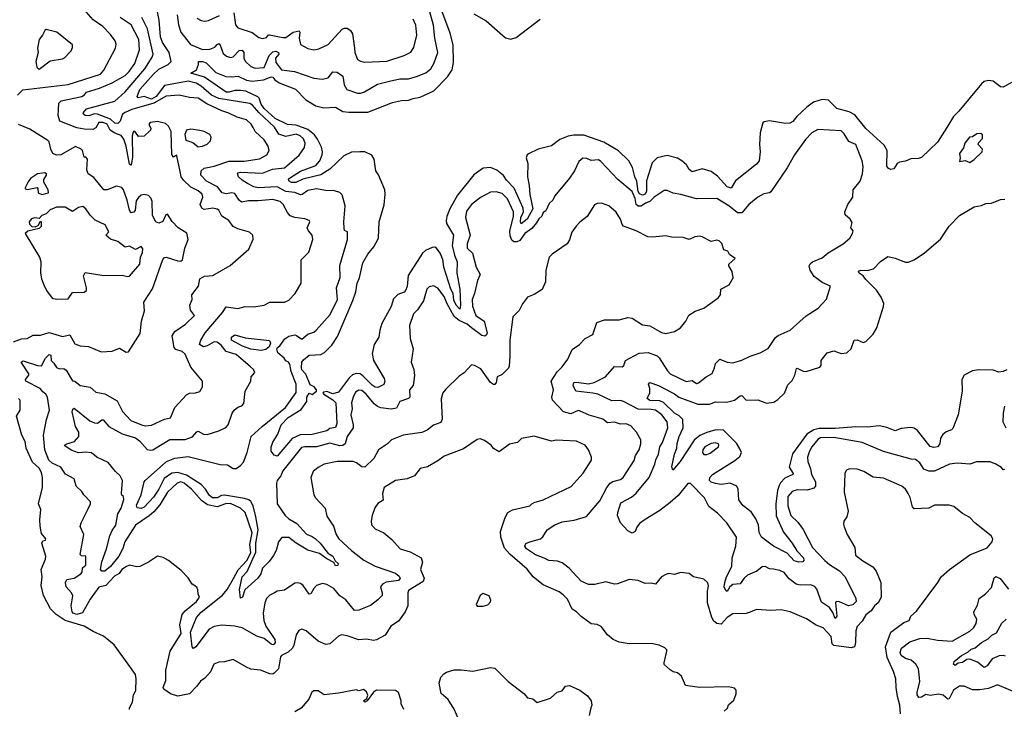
# Model space of a CAD drawing. Extents: x 1245432 to 1420865, y 606325 to 671314.
# Tile 365 of 382: x 1406303 to 1413042, y 636187 to 640911. Entities that reach past the tile are written whole.
import ezdxf

# ---------------------------------------------------------------- set-up
doc = ezdxf.new("R2010")
doc.units = 0

msp = doc.modelspace()

# ---------------------------------------------------------------- linework, layer by layer
at = {"layer": '0CON20XD'}
for points in [[(1406287.1, 640392.9), (1406325, 640429.4), (1406635, 640465.8), (1406855, 640538.5), (1406879.3, 640565), (1406958.7, 640715), (1406962.6, 640742.6), (1406956.5, 640765), (1406925, 640810), (1406872.9, 640865), (1406805, 640908.8), (1406756.9, 640965)], [(1411123.8, 636175), (1411146.7, 636195), (1411155, 636217.5), (1411190.7, 636249.3), (1411206.4, 636293.6), (1411207, 636317), (1411195, 636332.5), (1411155, 636340), (1410955.7, 636335.7), (1410859.3, 636349.3), (1410833, 636413), (1410806.1, 636436.1), (1410775, 636443.3), (1410755, 636456.7), (1410715, 636492.5), (1410713.3, 636505), (1410733.3, 636585), (1410732.5, 636595), (1410718.3, 636608.3), (1410680, 636625), (1410625, 636637.5), (1410475, 636634.2), (1410405, 636646), (1410365.6, 636665.6), (1410325, 636696.2), (1410283.8, 636755), (1410255, 636766.9), (1410215, 636771.2), (1410145, 636822.5), (1410114.3, 636855), (1410083.2, 636873.2), (1410051.9, 636941.9), (1410021.7, 636971.7), (1409995, 636991.2), (1409885, 637038.9), (1409853.5, 637063.5), (1409818.1, 637095), (1409777.3, 637147.3), (1409658.4, 637248.4), (1409620.5, 637290.5), (1409596.2, 637365), (1409593.6, 637403.6), (1409625, 637500), (1409645, 637533.8), (1409675, 637552.9), (1409795, 637580), (1409807.5, 637595), (1409825, 637603.8), (1409885, 637620.8), (1410076.5, 637713.5), (1410159.2, 637805), (1410216.3, 637893.7), (1410217.5, 637915), (1410195.6, 637965), (1410172.5, 637995), (1410115, 638023.5), (1409975, 638031.4), (1409943.3, 638023.3), (1409825, 638058.8), (1409738.3, 638041.7), (1409710, 638015), (1409655, 638003.3), (1409585, 637950), (1409545, 637973.3), (1409528.8, 637995), (1409485, 638028), (1409455, 638038.8), (1409435, 638033.8), (1409339.5, 637970.5), (1409208.6, 637921.4), (1409165, 637888), (1409095, 637846.9), (1409045, 637835.8), (1409005, 637785.7), (1408954.2, 637765.8), (1408875, 637754.3), (1408796.9, 637705), (1408785.4, 637664.5), (1408789.8, 637620.2), (1408753.8, 637596.2), (1408733.7, 637566.3), (1408714.3, 637515), (1408707.5, 637475), (1408710.8, 637450.8), (1408735, 637423.1), (1408795.4, 637395.4), (1408848.9, 637348.9), (1408908, 637285), (1408975.3, 637265.3), (1409050, 637225), (1409060, 637195), (1409046.7, 637145), (1409071.8, 637085), (1409065, 637061.1), (1408965, 637001.4), (1408959.1, 636985), (1408959.3, 636895), (1408940.8, 636855), (1408895, 636791.1), (1408844.1, 636755.9), (1408805.4, 636694.6), (1408745, 636662.9), (1408725, 636656.9), (1408676.3, 636666.3), (1408625, 636663.1), (1408545, 636690.4), (1408505, 636696.9), (1408485, 636686.9), (1408425, 636635.8), (1408399.2, 636630.8), (1408345, 636654.2), (1408263.8, 636725), (1408234.1, 636735.9), (1408214.3, 636725.7), (1408195, 636697.5), (1408180.3, 636625), (1408170.4, 636605), (1408141.5, 636578.5), (1408095, 636555.6), (1408087.5, 636545), (1408075.3, 636465), (1408045, 636434.2), (1408035, 636428), (1408015, 636429.2), (1407950, 636455), (1407885, 636461.2), (1407854.2, 636474.2), (1407765, 636528.8), (1407705, 636510.8), (1407665, 636508.6), (1407630.8, 636495), (1407607.8, 636442.2), (1407569.4, 636400.6), (1407540.2, 636379.8), (1407515.8, 636344.2), (1407465, 636292.5), (1407385, 636276.2), (1407335, 636292.9), (1407290, 636325), (1407283.8, 636335), (1407302.9, 636385), (1407302.1, 636455), (1407331.9, 636585), (1407407, 636705), (1407397.8, 636765), (1407415.3, 636835), (1407435, 636861.5), (1407512.7, 636925), (1407534, 636955), (1407524, 636975), (1407522.9, 637005), (1407515, 637022.5), (1407484, 637044), (1407455, 637086.8), (1407407.3, 637137.3), (1407322.1, 637205), (1407285, 637226.3), (1407245, 637236.2), (1407185, 637195.7), (1407124.7, 637165.3), (1407105, 637162.7), (1407055, 637174.7), (1407033.1, 637165), (1407002.9, 637145), (1406984.1, 637115.9), (1406951.3, 637098.7), (1406892.5, 637035), (1406845, 637022.5), (1406785, 636941.8), (1406733.5, 636846.5), (1406695, 636835.4), (1406669.2, 636845), (1406661.4, 636855), (1406654.7, 636895), (1406667.3, 636965), (1406657.1, 636985), (1406620.6, 637025), (1406616.9, 637055), (1406625, 637075.7), (1406675, 637084), (1406721.8, 637115), (1406730.6, 637125), (1406733.8, 637155), (1406755.7, 637174.3), (1406755.5, 637235.5), (1406725, 637238.8), (1406716.1, 637246.1), (1406740.8, 637385), (1406717.8, 637437.8), (1406722.5, 637465), (1406768.5, 637555), (1406787.3, 637595), (1406787.4, 637607.4), (1406742.7, 637655), (1406728.9, 637678.9), (1406690, 637715), (1406676.7, 637765), (1406616.6, 637796.6), (1406584.2, 637845), (1406525, 637872.4), (1406503, 637893), (1406475.6, 637965), (1406466.5, 638065), (1406487.2, 638172.8), (1406507.5, 638235), (1406492.1, 638325), (1406481.5, 638345), (1406460.4, 638360.4), (1406442.5, 638385), (1406345.9, 638435), (1406341.6, 638445), (1406365.8, 638475), (1406365.9, 638485), (1406312.7, 638565), (1406326.4, 638573.6), (1406425, 638541.3), (1406451.3, 638538.7), (1406478.7, 638591.3), (1406505, 638616.6), (1406515, 638612), (1406517.3, 638575), (1406537.1, 638557.1), (1406555, 638527.9), (1406575, 638518.5), (1406605, 638522.1), (1406620.8, 638510.9), (1406665, 638436.7), (1406680, 638435), (1406717.5, 638405), (1406785, 638393.8), (1406825, 638358.8), (1406885, 638348.2), (1406970.7, 638300.7), (1407006.2, 638226.2), (1407064, 638164), (1407135.4, 638134.6), (1407165, 638129.2), (1407205, 638132.9), (1407295, 638174.2), (1407335, 638182.9), (1407365.7, 638254.3), (1407445, 638340), (1407465, 638352.9), (1407505.8, 638354.2), (1407535, 638363.8), (1407554.1, 638395.9), (1407554, 638434), (1407475, 638530), (1407435, 638620), (1407415, 638638), (1407371.9, 638651.9), (1407359.2, 638665), (1407346.5, 638745), (1407365.5, 638775), (1407436.7, 638825), (1407498.8, 638885), (1407471.2, 638921.2), (1407467.1, 638955), (1407483.8, 638995), (1407481.2, 639025), (1407525.6, 639085), (1407536.2, 639135), (1407566.7, 639153.3), (1407625, 639158.6), (1407743.5, 639226.5), (1407871.7, 639338.3), (1407901.7, 639408.3), (1407897.5, 639435), (1407876.2, 639455), (1407795, 639478.5), (1407764.2, 639495), (1407734, 639535), (1407685.7, 639565), (1407666.2, 639605), (1407655, 639613.5), (1407625, 639620.7), (1407565, 639611.4), (1407549, 639619), (1407537.3, 639645), (1407555.3, 639695), (1407552.7, 639715), (1407525, 639737.5), (1407475, 639763.8), (1407425, 639810.4), (1407408, 639835), (1407400.2, 639870.2), (1407378.6, 639978.6), (1407375, 639983.3), (1407355, 639970), (1407345, 639987.5), (1407338.5, 640145), (1407321.7, 640181.7), (1407299.9, 640199.9), (1407245, 640214), (1407195, 640206.8), (1407187.2, 640195), (1407200.5, 640165), (1407197.8, 640155), (1407155, 640113.8), (1407115, 640110), (1407095, 640140), (1407085, 640146.7), (1407078.7, 640141.3), (1407073.7, 640116.3), (1407075, 639970), (1407065, 639913.3), (1407055, 639920), (1407032.4, 640045), (1407015, 640091.9), (1406996.5, 640116.5), (1406955, 640132.5), (1406922.7, 640155), (1406902.2, 640195), (1406875, 640206.6), (1406844.2, 640205.8), (1406825, 640170.4), (1406802.3, 640157.7), (1406745, 640159.8), (1406695, 640170.5), (1406577.5, 640215), (1406565.3, 640255), (1406567.6, 640295), (1406571.4, 640338.6), (1406585.8, 640355), (1406727.5, 640385), (1406745.8, 640395), (1406759.2, 640415), (1406849.3, 640440.7), (1406935, 640478.7), (1407025, 640528.6), (1407052.5, 640555), (1407090.4, 640609.6), (1407123.3, 640705), (1407118.1, 640775), (1407065.8, 640875), (1406989.5, 640925)], [(1407025, 640417.4), (1407159.6, 640575), (1407210.5, 640655), (1407216.4, 640675), (1407177.9, 640847.9), (1407139.4, 640925)], [(1408602, 638358.1), (1408584.3, 638325.7), (1408573.6, 638285), (1408579.4, 638245), (1408568.8, 638205), (1408585.4, 638135), (1408584.6, 638115), (1408543.5, 638055), (1408530, 638005), (1408515.3, 637994.7), (1408495, 637992), (1408425, 638010.7), (1408335, 637984.3), (1408254.3, 637985.7), (1408230.6, 637979.4), (1408105, 637821.4), (1408089.2, 637785), (1408064.8, 637755.2), (1408060.3, 637735), (1408066.2, 637595), (1408120.5, 637515), (1408145, 637491.5), (1408198.6, 637458.6), (1408265, 637385.4), (1408305, 637370.4), (1408325, 637356.2), (1408358.8, 637325), (1408413.3, 637255), (1408427.4, 637247.4), (1408446.1, 637235), (1408462.6, 637202.6), (1408481.5, 637185), (1408479.3, 637170.7), (1408465, 637170.5), (1408452.3, 637192.3), (1408405, 637217.2), (1408355, 637254.5), (1408275, 637276.5), (1408195, 637324.7), (1408145, 637364.2), (1408097.1, 637362.9), (1408074.5, 637335), (1408058.2, 637275), (1408040.4, 637239.6), (1408010.9, 637199.1), (1407965, 637152.5), (1407953.1, 637115), (1407931.9, 637085), (1407843.5, 637005), (1407826.9, 636955), (1407815, 636948.8), (1407808, 637008), (1407826.1, 637095), (1407860.1, 637129.9), (1407918, 637262), (1407919.9, 637325), (1407935.7, 637415), (1407918.6, 637505), (1407900.7, 637580.7), (1407885, 637609.1), (1407871, 637621), (1407841.7, 637631.7), (1407705, 637653.9), (1407685, 637650.9), (1407654.4, 637635), (1407623.3, 637635), (1407601, 637651), (1407575, 637695.8), (1407545, 637727.3), (1407445, 637790.1), (1407385, 637808.2), (1407345, 637804.3), (1407291.5, 637768.5), (1407255.5, 637695), (1407219.5, 637640.5), (1407155, 637571.5), (1407135, 637562.5), (1407106.6, 637566.6), (1407102.3, 637585), (1407135.2, 637654.8), (1407153.8, 637745), (1407161.7, 637755), (1407307.2, 637885), (1407365, 637907.3), (1407455, 637918.6), (1407675, 637864.1), (1407725, 637860.7), (1407765, 637835.4), (1407785, 637836.9), (1407815, 637856.2), (1407835, 637880.6), (1407860.8, 637945), (1407886.4, 638055), (1407961.9, 638125), (1408122.9, 638255), (1408195, 638357.5), (1408194.7, 638415), (1408161.2, 638501.2), (1408150.8, 638550.8), (1408143.8, 638563.8), (1408125, 638573.3), (1408112.7, 638592.7), (1408069.3, 638629.3), (1408062.5, 638655), (1408067.5, 638665), (1408083, 638677), (1408117.5, 638725), (1408145, 638742.5), (1408185, 638751.2), (1408198.3, 638748.3), (1408235, 638722), (1408274.6, 638755.4), (1408315, 638771.2), (1408331.2, 638785), (1408428.2, 638891.8), (1408477, 638993), (1408472.1, 639075), (1408495.5, 639145), (1408493.7, 639226.3), (1408545.6, 639405.6), (1408547.5, 639457.5), (1408527, 639467), (1408522.9, 639482.9), (1408520.5, 639525), (1408530.4, 639635), (1408510.7, 639710.7), (1408495, 639726), (1408457.9, 639737.9), (1408395, 639740.5), (1408335, 639751.1), (1408275, 639740), (1408236.8, 639713.2), (1408225, 639711.2), (1408185.9, 639725.9), (1408125, 639734.2), (1408065, 639766.9), (1407935, 639758), (1407905.2, 639765.2), (1407862.2, 639787.8), (1407825, 639811.1), (1407800.4, 639835), (1407792.7, 639855), (1407798.4, 639861.6), (1407815, 639866.5), (1407965, 639859.5), (1408033.4, 639886.6), (1408115, 639896.6), (1408215, 639983.5), (1408253.1, 640035), (1408257.1, 640065), (1408245.7, 640095), (1408222.5, 640115), (1408195, 640126.8), (1408125, 640111.4), (1408075.8, 640125.8), (1408047.2, 640175), (1407939, 640275), (1407896.7, 640325), (1407877.3, 640337.3), (1407665, 640371.1), (1407615, 640392.7), (1407545, 640455.6), (1407510.4, 640475), (1407455, 640490.7), (1407409, 640481), (1407295, 640459.3), (1407235.8, 640385), (1407205, 640366.6), (1407155, 640383.6), (1407114.4, 640374.4), (1407106.5, 640385), (1407125, 640431.6), (1407215.7, 640535), (1407255, 640571.7), (1407320, 640605), (1407339.1, 640625), (1407326.8, 640685), (1407281.2, 640755), (1407266, 640794), (1407258.3, 640908.3), (1407246.7, 640965)], [(1407380.9, 640945), (1407390.2, 640875), (1407404.8, 640824.8), (1407472, 640742), (1407555, 640707.5), (1407605, 640708.2), (1407638.1, 640721.9), (1407655, 640741.4), (1407665, 640747.1), (1407673.3, 640743.3), (1407695, 640680), (1407718, 640662), (1407745, 640652.7), (1407765, 640656.4), (1407805, 640699.6), (1407825, 640701.2), (1407836.2, 640686.2), (1407836.7, 640646.7), (1407845.7, 640625.7), (1407885, 640589.6), (1407915, 640578.5), (1407975.6, 640584.4), (1408009.3, 640665), (1408035, 640691), (1408056.7, 640695), (1408074.6, 640685), (1408076.6, 640675), (1408053.8, 640646.2), (1408055, 640618.5), (1408095, 640567.3), (1408184.8, 640554.8), (1408315, 640509.5), (1408375, 640503.3), (1408415, 640513.6), (1408445, 640553.7), (1408475, 640552.1), (1408514.8, 640525), (1408524.7, 640464.7), (1408542.7, 640432.7), (1408615, 640407.9), (1408635, 640407.9), (1408662.3, 640417.6), (1408751.7, 640468.3), (1408835, 640489.2), (1408905, 640505.3), (1408964.7, 640505.3), (1409019.2, 640520.8), (1409082.1, 640547.9), (1409116.7, 640573.3), (1409140.7, 640615), (1409163.8, 640685), (1409144.6, 640785.4), (1409136, 640874), (1409109.2, 640965)], [(1408385, 638360), (1408378.8, 638355), (1408384.2, 638345), (1408445, 638307.3), (1408467.7, 638285), (1408473.2, 638145), (1408465, 638118.2), (1408425, 638110), (1408404.3, 638095), (1408305, 638069.3), (1408222.7, 638067.3), (1408167.1, 638042.9), (1408065, 637921.5), (1408045, 637927.1), (1408024.4, 637955), (1408023.3, 637983.3), (1408035, 638016), (1408068.9, 638071.1), (1408093.6, 638135), (1408141.2, 638185), (1408228.7, 638241.3), (1408268.8, 638295), (1408268.8, 638325), (1408285, 638353.3), (1408305, 638344.2), (1408334.4, 638365), (1408334.5, 638375), (1408318.9, 638395), (1408290.1, 638410.1), (1408262.1, 638482.1), (1408235, 638512.8), (1408232, 638525), (1408233, 638565), (1408245, 638580), (1408285, 638612), (1408325.2, 638615.2), (1408365, 638616.8), (1408389.6, 638630.5), (1408438.2, 638681.8), (1408478.8, 638741.2), (1408582.4, 638987.6), (1408602.7, 639047.3), (1408612, 639105), (1408627.6, 639142.4), (1408650.9, 639245), (1408685.4, 639305), (1408726.3, 639353.7), (1408757.9, 639415), (1408764.2, 639525), (1408796.9, 639643.1), (1408805.4, 639715), (1408801.8, 639745), (1408758.5, 639848.5), (1408741.2, 639875), (1408729.1, 639955), (1408713.4, 639983.4), (1408665, 640006.4), (1408630, 640005), (1408575, 640003.7), (1408521.3, 639978.7), (1408425, 639887.5), (1408365, 639847.3), (1408241.6, 639818.4), (1408192, 639795), (1408162.5, 639795), (1408147.8, 639805), (1408143.6, 639815), (1408148.6, 639825), (1408225, 639873.1), (1408328.9, 639911), (1408356.7, 639943.3), (1408374.2, 639985), (1408375.4, 640005), (1408367.9, 640037.9), (1408342, 640092), (1408321.1, 640121.1), (1408275, 640157.5), (1408195, 640188.4), (1408135, 640192.9), (1408052.2, 640235), (1407975, 640303.4), (1407955, 640332), (1407942.4, 640372.4), (1407932.9, 640382.9), (1407851.6, 640421.6), (1407813.3, 640426.7), (1407775, 640426), (1407736, 640414), (1407715, 640414.2), (1407567.2, 640517.3), (1407474.2, 640545), (1407513, 640567), (1407527.1, 640605), (1407526.2, 640625), (1407555, 640624.5), (1407578.5, 640615), (1407645, 640548.8), (1407712.7, 640522.7), (1407755, 640519.3), (1407797.5, 640525), (1407856.2, 640496.2), (1407895, 640489.6), (1407970.8, 640499.2), (1408025, 640518.9), (1408035, 640517.5), (1408049.5, 640499.5), (1408079.1, 640479.1), (1408190.8, 640435), (1408260.7, 640360.7), (1408330.7, 640320.7), (1408385, 640306.2), (1408465, 640311.9), (1408515, 640282.7), (1408556.2, 640276.2), (1408685, 640277.6), (1408854.4, 640344.4), (1408915, 640358), (1408965, 640359.1), (1408995, 640370.8), (1409045, 640379.1), (1409136.8, 640423.2), (1409230.7, 640519.3), (1409262, 640568.1), (1409271.6, 640618.4), (1409269.6, 640739.6), (1409249.1, 640819.1), (1409191.7, 640971.7)], [(1407515, 640920.8), (1407545, 640906), (1407571.1, 640901.1), (1407595, 640905.5), (1407671.4, 640938.6)], [(1407768.9, 640958.9), (1407780.5, 640875), (1407795, 640854.4), (1407893.1, 640823.1), (1407939.5, 640789.5), (1407965, 640780.9), (1407991.1, 640788.9), (1408005, 640806), (1408013, 640807), (1408105, 640788), (1408125, 640788.9), (1408175, 640825.7), (1408215, 640835.6), (1408219.2, 640825), (1408215.3, 640784.7), (1408225, 640740.6), (1408275, 640712.8), (1408315, 640704.1), (1408349.7, 640710.3), (1408415, 640741.9), (1408509.1, 640845), (1408525, 640852.8), (1408545, 640852.2), (1408567.6, 640837.6), (1408581.8, 640815), (1408594.7, 640714.7), (1408596.5, 640685), (1408615, 640638.8), (1408635, 640625.8), (1408665, 640620), (1408815, 640627.7), (1408935, 640666.4), (1408980.9, 640689.1), (1409000.6, 640719.4), (1409020.4, 640805), (1409015, 640873.3), (1408996.2, 640915)], [(1409410.2, 640950.2), (1409495, 640902), (1409627, 640787), (1409665, 640776.5), (1409701.5, 640788.5), (1409865, 640915.5)], [(1406435, 640572.9), (1406511.8, 640628.2), (1406595, 640641.9), (1406610.3, 640649.7), (1406655, 640697.5), (1406665, 640720), (1406665, 640737.5), (1406556.1, 640826.1), (1406485, 640842.5), (1406475, 640837.5), (1406460, 640805), (1406436.2, 640775), (1406423.9, 640716.1), (1406428.8, 640685), (1406412.9, 640625), (1406420.8, 640585), (1406435, 640572.9)], [(1413095, 640483.1), (1413035, 640448.1), (1413015, 640451.1), (1412965, 640490.8), (1412935, 640494.7), (1412905, 640487.7), (1412885, 640472.5), (1412731.6, 640285), (1412693.5, 640246.6), (1412647.9, 640172.1), (1412585, 640072.5), (1412475, 639967.2), (1412455, 639959.2), (1412403.2, 639956.8), (1412365, 639941.6), (1412324.3, 639935.7), (1412308.8, 639925), (1412285, 639890), (1412265, 639883.5), (1412250.3, 639890.3), (1412238.3, 639908.3), (1412240.3, 640015), (1412220.2, 640050.2), (1412095, 640165.4), (1412019, 640259), (1411980.3, 640280.3), (1411895, 640302.3), (1411838.5, 640358.5), (1411795.8, 640364.2), (1411735.7, 640345), (1411689.4, 640310.6), (1411621.5, 640248.5), (1411595, 640213.6), (1411575, 640202.5), (1411545, 640199.4), (1411435, 640216.9), (1411398.2, 640211.8), (1411389.4, 640205), (1411370.4, 640135), (1411366.9, 640055), (1411371.5, 640005), (1411364.6, 639945), (1411345, 639920), (1411202.1, 639807.9), (1411172.7, 639757.3), (1411145, 639766.7), (1411080, 639840), (1411035, 639870.7), (1410975, 639889.1), (1410905, 639868), (1410885, 639883.8), (1410866.7, 639916.7), (1410834.6, 639944.6), (1410805, 639961.1), (1410735, 639980.9), (1410665, 639964.5), (1410630.8, 639929.2), (1410592.6, 639807.4), (1410593, 639735), (1410585, 639714.7), (1410565, 639707.9), (1410545, 639717.5), (1410535, 639734.5), (1410527.4, 639805), (1410512.7, 639835), (1410498.3, 639898.3), (1410472.7, 639945), (1410402.1, 640012.1), (1410300.8, 640070.8), (1410165, 640119.3), (1410095, 640119.6), (1410057.6, 640112.4), (1409999.1, 640090.9), (1409943, 640047), (1409852.5, 640025), (1409785, 639991.4), (1409775.6, 639984.4), (1409770, 639965), (1409780.9, 639925), (1409778, 639835), (1409790.8, 639775), (1409793.7, 639713.6), (1409813.9, 639615), (1409775.8, 639545), (1409735, 639512.5), (1409730.3, 639525), (1409733.1, 639555), (1409750.6, 639595), (1409749.4, 639619.4), (1409686.8, 639756.8), (1409635, 639811.9), (1409614.2, 639844.2), (1409569.6, 639879.6), (1409525, 639898.2), (1409475, 639892.7), (1409411.3, 639848.7), (1409300.5, 639709.5), (1409247.9, 639615), (1409227.3, 639562.7), (1409221.5, 639535), (1409224.6, 639515), (1409270.9, 639435), (1409261.8, 639365), (1409277.8, 639297.8), (1409297.4, 639252.6), (1409294.6, 639175), (1409315.8, 639065), (1409320.6, 638955), (1409315, 638926.7), (1409291.2, 638955), (1409275, 638988.9), (1409268.9, 639035), (1409253, 639065), (1409206.7, 639215), (1409198.8, 639268.8), (1409181.3, 639311.3), (1409155.5, 639345), (1409145, 639352.7), (1409125, 639350.9), (1409081.2, 639328.8), (1409059.4, 639310.6), (1408961.2, 639158.8), (1408955, 639082.5), (1408944.5, 639055), (1408935, 639043.5), (1408891.8, 639028.2), (1408862.1, 638997.9), (1408845.7, 638945), (1408780.9, 638829.1), (1408766.8, 638785), (1408760, 638735), (1408728.9, 638685), (1408716.4, 638625), (1408725.4, 638575), (1408796.6, 638453.4), (1408801.1, 638435), (1408795, 638412.2), (1408755, 638390.4), (1408735, 638393.4), (1408715, 638406.2), (1408652.1, 638472.1), (1408633.8, 638483.8), (1408605, 638487.6), (1408581.1, 638478.9), (1408560.6, 638459.4), (1408485, 638359.6), (1408445, 638346.7), (1408405, 638362.9), (1408385, 638360)], [(1412806.2, 637245), (1412925, 637292.5), (1412960, 637335), (1412963.3, 637355), (1412952.5, 637375), (1412840, 637465), (1412805, 637500.8), (1412755, 637528), (1412697.5, 637575), (1412665.8, 637585.8), (1412565, 637585.8), (1412525, 637564.4), (1412425, 637560), (1412412.6, 637572.6), (1412397.5, 637637.5), (1412385, 637664.3), (1412365, 637694.4), (1412340.8, 637715), (1412215, 637770), (1412145, 637777.3), (1412081.2, 637815), (1412035, 637832.5), (1411983.3, 637835), (1411962.5, 637825), (1411951.2, 637805), (1411946.4, 637675), (1411972.9, 637545), (1411964.4, 637505.6), (1411944.2, 637475), (1411940.8, 637455), (1411945.7, 637435.7), (1411967.5, 637385), (1412020, 637295), (1412023.4, 637243.4), (1412072.8, 637202.8), (1412143.2, 637163.2), (1412165, 637132.5), (1412196.2, 637055), (1412198.8, 636955), (1412178, 636915), (1412154, 636895), (1412129.7, 636860.3), (1412095, 636834), (1412069.5, 636790.5), (1412035, 636753.3), (1412025.6, 636724.4), (1412022.5, 636645), (1412015.7, 636614.3), (1411995, 636608), (1411875, 636623.1), (1411864.4, 636635), (1411856.7, 636685), (1411802, 636745), (1411755, 636761.9), (1411687.2, 636807.2), (1411577.5, 636855), (1411515, 636868.5), (1411445, 636863.6), (1411345, 636870.5), (1411301.7, 636851.7), (1411275, 636843.8), (1411185, 636841.1), (1411145.4, 636815), (1411105, 636769.4), (1411075, 636775.4), (1411055, 636791.5), (1411041.3, 636815), (1411011.2, 636915), (1411010.8, 636995), (1411017.8, 637032.2), (1411012.4, 637052.4), (1410985, 637078.8), (1410915, 637093.3), (1410885, 637116.2), (1410825, 637123.8), (1410785, 637111.2), (1410745, 637116.7), (1410725, 637111.2), (1410696.8, 637093.2), (1410655, 637043.3), (1410625, 637050), (1410585, 637048), (1410535, 637070), (1410475, 637076.2), (1410395, 637045.5), (1410374.5, 637044.5), (1410315, 637060), (1410238.8, 637041.2), (1410195, 637040.8), (1410145, 637065.3), (1410062.9, 637152.9), (1410015, 637189.6), (1409985, 637200.6), (1409925, 637206.2), (1409892.6, 637222.6), (1409834.4, 637244.4), (1409770.8, 637285), (1409759.2, 637305), (1409768, 637322), (1409793.8, 637335), (1409868.6, 637355), (1409882.9, 637367.1), (1409914, 637416), (1409965, 637451.1), (1410015, 637470.9), (1410097.3, 637482.7), (1410183.1, 637506.9), (1410274.5, 637615), (1410321.2, 637705), (1410345, 637735.7), (1410362.4, 637747.6), (1410415, 637760.5), (1410434.4, 637775), (1410507.9, 637892.1), (1410517.9, 637925), (1410542.7, 637965), (1410553.3, 638005), (1410553.2, 638033.2), (1410525.4, 638085.4), (1410485, 638127.5), (1410455, 638142.2), (1410415, 638140), (1410375, 638154.5), (1410325, 638149.2), (1410293.8, 638175), (1410265, 638184.5), (1410200.8, 638200.8), (1410135, 638231.5), (1410125, 638232.5), (1410075, 638211.2), (1410025, 638224.1), (1409948.6, 638305), (1409945.3, 638325), (1409955.8, 638375), (1409941.2, 638435), (1409980.6, 638499.4), (1410016.2, 638533.8), (1410054.2, 638585), (1410085, 638652.5), (1410135, 638686), (1410172.9, 638727.1), (1410225, 638753.3), (1410254.1, 638835.9), (1410305, 638854), (1410405, 638855.7), (1410465, 638870), (1410495, 638866), (1410565, 638820), (1410615, 638814.3), (1410695, 638767.1), (1410725, 638761.4), (1410785, 638775.7), (1410825, 638800.8), (1410862.9, 638845), (1410882.9, 638887.1), (1410926.7, 638915), (1410985, 638934.4), (1411082.5, 639005), (1411100, 639025), (1411102.5, 639065), (1411160, 639095), (1411187, 639143), (1411180, 639185), (1411157.5, 639225), (1411157.5, 639235), (1411200, 639275), (1411161.7, 639301.7), (1411150, 639325), (1411123.3, 639335), (1411107.8, 639377.8), (1411090, 639395), (1411075, 639400), (1411035, 639390.8), (1410975, 639424.2), (1410955, 639428.6), (1410925, 639424.3), (1410885, 639406), (1410845, 639418.6), (1410765, 639420), (1410725, 639431.2), (1410635, 639420.4), (1410602.8, 639422.8), (1410521.4, 639465), (1410436, 639496), (1410426.9, 639506.9), (1410414.6, 639545), (1410385, 639591.9), (1410335, 639635.5), (1410285, 639654.4), (1410255, 639652.5), (1410237.9, 639642.1), (1410186.8, 639563.2), (1410136, 639524), (1410112.5, 639497.5), (1410082.2, 639455), (1410066.6, 639403.4), (1410050, 639375), (1409946.7, 639305), (1409926.2, 639285), (1409904.5, 639195), (1409900.8, 639115), (1409878.1, 639061.9), (1409825, 639028), (1409779.1, 639010.9), (1409744.3, 638965), (1409721.3, 638918.7), (1409678, 638875), (1409657.5, 638715), (1409658.4, 638605), (1409653.3, 638536.7), (1409647.4, 638522.6), (1409605, 638480.9), (1409571.2, 638465), (1409564, 638425), (1409555, 638412.5), (1409545, 638412.5), (1409524.3, 638425), (1409458.3, 638518.3), (1409415, 638542.5), (1409394.2, 638545.8), (1409345, 638491.2), (1409310.3, 638469.7), (1409219.6, 638380.4), (1409199.4, 638355), (1409186.8, 638313.2), (1409195.4, 638174.5), (1409185, 638152), (1409135, 638134), (1409090.9, 638099.1), (1409055, 638082.5), (1408926.4, 638063.6), (1408847.3, 638032.7), (1408820, 638005), (1408759.2, 637965), (1408725.8, 637905), (1408665, 637845.6), (1408645, 637846.9), (1408609.2, 637875), (1408585, 637883.8), (1408475, 637885.3), (1408387.5, 637865), (1408346.2, 637843.8), (1408311.5, 637815), (1408296.4, 637775), (1408317.1, 637655), (1408328.6, 637635), (1408393.3, 637565), (1408405, 637510), (1408451.5, 637441.5), (1408468.6, 637385), (1408487.5, 637355), (1408573.9, 637273.9), (1408658.5, 637208.5), (1408736.4, 637166.4), (1408875, 637119.8), (1408899.5, 637099.5), (1408905.9, 637085), (1408895, 637069.7), (1408811.9, 637058.1), (1408785.4, 637045), (1408773.3, 637025), (1408784.5, 636985), (1408783.4, 636966.6), (1408755, 636935.8), (1408703, 636897), (1408623.5, 636866.5), (1408595, 636864.4), (1408535.6, 636935.6), (1408494.6, 636965), (1408452.5, 637015), (1408405, 637040.8), (1408375, 637048.9), (1408335, 637035.4), (1408315.5, 637015), (1408295, 636978.8), (1408285, 636976), (1408243.8, 637035), (1408225, 637048), (1408202.3, 637052.3), (1408185, 637050), (1408115, 637002.5), (1408065, 636996.9), (1408045.8, 636985), (1408015, 636967.5), (1407992.7, 636945), (1407981.2, 636915), (1407970, 636845), (1407973.3, 636795), (1407986.5, 636756.5), (1408049.6, 636665), (1408051, 636645), (1408045, 636632.7), (1408035, 636627.8), (1408025, 636632), (1407975, 636672.2), (1407925, 636688.5), (1407825, 636744.7), (1407775, 636756.9), (1407685, 636762.5), (1407635, 636752.8), (1407599.6, 636735), (1407508.9, 636615), (1407492.7, 636602.7), (1407483.1, 636615), (1407471.6, 636715), (1407512.9, 636815), (1407545, 636851.8), (1407692, 636968), (1407722.6, 637007.4), (1407766.4, 637083.6), (1407798.5, 637141.5), (1407856.8, 637205), (1407885, 637259.2), (1407879, 637315), (1407893.4, 637395), (1407845.8, 637535), (1407813.5, 637565), (1407745, 637596.4), (1407712.5, 637595), (1407655, 637573.1), (1407587.8, 637587.8), (1407547.7, 637617.7), (1407478.2, 637695), (1407428.1, 637735), (1407405, 637744.4), (1407380, 637735), (1407315, 637673.8), (1407262.8, 637587.2), (1407220.5, 637539.5), (1407188.8, 637511.2), (1407095, 637447.3), (1407023.3, 637335), (1407009.2, 637289.1), (1406981.9, 637235), (1406925, 637165.6), (1406885, 637131.9), (1406865, 637132.8), (1406856.2, 637145), (1406865, 637198), (1406896.7, 637285), (1406919.2, 637375), (1406935, 637410.8), (1406961.6, 637448.4), (1406974.8, 637525.2), (1406998, 637565), (1407015.6, 637625), (1407013.8, 637643.8), (1407002.7, 637652.7), (1407000, 637665), (1407006.5, 637755), (1406991.6, 637785), (1406958.5, 637815), (1406908.3, 637878.3), (1406830, 637915), (1406794.3, 637944.3), (1406755, 637948.2), (1406705, 637943.1), (1406655, 637962.5), (1406611.5, 637991.5), (1406609.2, 637995), (1406626, 638005), (1406678.3, 638021.7), (1406706.9, 638055), (1406706.9, 638085), (1406684.6, 638125), (1406661.2, 638225), (1406666.4, 638243.6), (1406675, 638248.8), (1406782.6, 638162.6), (1406815, 638148.9), (1406835, 638147.3), (1406865, 638170), (1406875, 638170), (1406913.9, 638123.9), (1407004.7, 638074.7), (1407095, 638047.4), (1407123.2, 638025), (1407175, 637966.4), (1407195, 637961.1), (1407215, 637964), (1407330, 638035), (1407435, 638035.3), (1407486.7, 638053.2), (1407515, 638088), (1407525, 638092.5), (1407561.6, 638071.6), (1407585, 638068.5), (1407666.6, 638093.4), (1407713, 638117), (1407728.8, 638135), (1407756, 638215), (1407770, 638235), (1407795, 638255.7), (1407824.1, 638265.9), (1407837.7, 638282.3), (1407846.7, 638365), (1407883.8, 638435), (1407888, 638465), (1407911.2, 638495), (1407904, 638515), (1407882.7, 638532.7), (1407785, 638616.7), (1407715, 638638.5), (1407680.8, 638680.7), (1407655, 638702.2), (1407635, 638704.3), (1407585, 638676.8), (1407560.7, 638670.7), (1407534.5, 638685), (1407542.2, 638715), (1407573.4, 638766.6), (1407690.9, 638905), (1407715, 638943.8), (1407795, 638932.8), (1407845, 638947.1), (1407905, 638943.1), (1407975, 638955.7), (1408015, 638975.6), (1408115.4, 638974.6), (1408145, 638988.8), (1408188.8, 639035), (1408230, 639105), (1408229.2, 639265), (1408282.1, 639317.9), (1408308.9, 639405), (1408305.5, 639435), (1408279.2, 639465), (1408270, 639485), (1408288.8, 639525), (1408284.2, 639534.2), (1408255, 639545.5), (1408185, 639555.6), (1408155, 639568.1), (1408135, 639589.2), (1408106.4, 639645), (1408085, 639665.3), (1408035, 639678.4), (1407935, 639669), (1407869.3, 639670.7), (1407821.3, 639661.3), (1407805, 639674.4), (1407775, 639719.2), (1407755, 639725.3), (1407715, 639718.9), (1407688, 639725), (1407656.2, 639765), (1407582.3, 639805), (1407541.5, 639845), (1407544, 639875), (1407566.2, 639893.8), (1407635, 639908.4), (1407735, 639941.4), (1407838.5, 639941.5), (1407945, 639957.9), (1407993.3, 639985), (1408009.6, 640015), (1408003.2, 640045), (1407975, 640088.1), (1407914.7, 640144.7), (1407901.5, 640171.5), (1407888.1, 640195), (1407855, 640225.5), (1407792.4, 640242.4), (1407735, 640271.3), (1407686.5, 640286.5), (1407582.7, 640335), (1407525, 640372.1), (1407465, 640376.9), (1407394, 640394), (1407305, 640387.7), (1407221, 640339), (1407070, 640295), (1407025, 640275.4), (1407007.5, 640262.5), (1406991.6, 640215), (1406975, 640199.8), (1406955, 640201.1), (1406925, 640228.3), (1406835, 640264.6), (1406814.8, 640265.2), (1406775, 640251.8), (1406750, 640255), (1406738.1, 640265), (1406738.5, 640275), (1406759.1, 640300.9), (1406955, 640353.2), (1407025, 640417.4)], [(1406260, 638705), (1406315, 638723.8), (1406355, 638726.2), (1406395, 638748.6), (1406445, 638750), (1406505, 638768.6), (1406595, 638741.4), (1406645, 638752.9), (1406680.5, 638690.5), (1406717.6, 638677.6), (1406773.1, 638673.1), (1406860, 638635), (1406935, 638640), (1406985, 638660.8), (1407032.3, 638632.3), (1407046.7, 638635), (1407128.1, 638761.9), (1407136.9, 638845), (1407156.6, 638916.6), (1407152.9, 638975), (1407212.8, 639067.2), (1407281.9, 639268.1), (1407295, 639281.8), (1407305, 639283.1), (1407385, 639257.9), (1407405, 639256.9), (1407418.1, 639265), (1407432.9, 639345), (1407455.5, 639405), (1407447.6, 639447.6), (1407387.1, 639485), (1407347.3, 639527.3), (1407315, 639579.4), (1407303.8, 639575), (1407281.6, 639528.4), (1407255, 639515.8), (1407235, 639526), (1407211.4, 639568.6), (1407210.5, 639665), (1407203.1, 639685), (1407185, 639705.4), (1407155, 639713.8), (1407135, 639707.9), (1407115, 639692.5), (1407100.9, 639669.1), (1407094, 639605), (1407085, 639591.3), (1407065, 639588.8), (1407053.3, 639605), (1407037.4, 639675), (1407013.9, 639745), (1407002, 639762), (1406965, 639771), (1406902.5, 639745), (1406878, 639745), (1406810.4, 639830.4), (1406770.8, 639855), (1406762.5, 639882.5), (1406766.7, 639955), (1406755, 639970), (1406745, 639970), (1406732.5, 640015), (1406724, 640025), (1406685, 640042), (1406585, 639986.1), (1406555, 639983.7), (1406530, 639995), (1406515, 640023.3), (1406504, 640074), (1406495, 640083.5), (1406371.1, 640161.1), (1406293.6, 640193.6)], [(1407525, 640039.2), (1407555, 640043.3), (1407585, 640058), (1407608.7, 640081.3), (1407614, 640105), (1407604.2, 640124.2), (1407565.5, 640145.5), (1407535, 640152.5), (1407475, 640160.8), (1407445, 640154), (1407432.2, 640125), (1407440, 640085), (1407488.9, 640068.9), (1407525, 640039.2)], [(1413045, 637830), (1413035, 637827.5), (1413023.3, 637843.3), (1412985, 637866.7), (1412945, 637881.2), (1412852.3, 637882.3), (1412805, 637865.6), (1412722.5, 637872.5), (1412666, 637865), (1412565, 637818.6), (1412525, 637817.4), (1412492, 637832), (1412463.1, 637875), (1412435, 637897.8), (1412405, 637899.4), (1412215, 637953.1), (1412070, 638015), (1411875, 638048.3), (1411785, 638046.5), (1411765.7, 638034.3), (1411725, 637983.6), (1411707.8, 637955), (1411694.6, 637915), (1411697.1, 637885), (1411715.4, 637835), (1411722.2, 637795), (1411750.6, 637745), (1411750.3, 637715), (1411737.5, 637702.5), (1411695, 637688), (1411625, 637690.8), (1411590.6, 637679.4), (1411559.7, 637645), (1411560.5, 637579.5), (1411581.8, 637515), (1411628.3, 637468.3), (1411665, 637418), (1411728.8, 637295), (1411813.8, 637205), (1411845, 637178), (1411914.3, 637134.3), (1411953, 637093), (1412025.9, 636945.9), (1412027.5, 636925), (1412005, 636903.2), (1411975, 636895.2), (1411915, 636923.8), (1411891.2, 636925), (1411886.7, 636915), (1411895.2, 636825.2), (1411885, 636809.2), (1411869.5, 636849.5), (1411845, 636883.1), (1411791.5, 636921.5), (1411759.1, 637009.1), (1411745, 637027.1), (1411715, 637038.2), (1411645, 637037.3), (1411617.1, 637045), (1411569.6, 637079.5), (1411535, 637124.1), (1411505, 637138.4), (1411463, 637147), (1411435, 637148.2), (1411405, 637164.4), (1411385, 637161.9), (1411347.4, 637132.6), (1411284, 637106), (1411261.1, 637085), (1411235, 637046.2), (1411185, 637042.5), (1411163.4, 637025), (1411145, 636994.4), (1411135, 636999.4), (1411124.8, 637025), (1411128.2, 637055), (1411140, 637095), (1411176, 637165), (1411180, 637225), (1411203.6, 637305), (1411208.6, 637365), (1411143.3, 637465), (1411079.7, 637529.7), (1411020.8, 637575), (1410990.5, 637635), (1410895, 637733.3), (1410875, 637733.3), (1410809.7, 637650.3), (1410755, 637603.4), (1410685, 637549.2), (1410585, 637487.1), (1410545, 637459.1), (1410526.7, 637435), (1410516.2, 637403.8), (1410495, 637393.9), (1410465, 637409.4), (1410414.1, 637465), (1410395.3, 637515), (1410395.9, 637534.1), (1410417.9, 637602.1), (1410489.3, 637640.7), (1410523.2, 637666.8), (1410611.4, 637775), (1410650.5, 637865), (1410656.1, 637895), (1410675.4, 637935.4), (1410685.3, 637985), (1410703, 638015), (1410738.4, 638115), (1410735.3, 638155), (1410697.3, 638205), (1410655, 638235.7), (1410625, 638241.4), (1410535, 638241.7), (1410435, 638295.9), (1410415, 638301.4), (1410355, 638299.6), (1410260.8, 638345), (1410225, 638352.6), (1410110, 638365), (1410090.7, 638405), (1410094.6, 638425), (1410115, 638427.7), (1410195, 638417.4), (1410235.2, 638424.8), (1410311.5, 638465), (1410375, 638534.3), (1410427.6, 638532.4), (1410437.5, 638542.5), (1410450, 638575), (1410543.6, 638626.4), (1410605, 638630.4), (1410665, 638608.4), (1410680, 638595), (1410736.4, 638505), (1410755, 638485.5), (1410865, 638432.1), (1410905, 638438.9), (1410935, 638419.5), (1410948, 638422), (1411000.6, 638465), (1411041.8, 638488.2), (1411059.1, 638525), (1411065, 638555.7), (1411095, 638585.7), (1411145, 638564.5), (1411185, 638560), (1411245, 638579.1), (1411303.6, 638606.4), (1411370.8, 638629.2), (1411425, 638658), (1411476.6, 638733.4), (1411495, 638747.5), (1411576.1, 638783.9), (1411687, 638883), (1411768.8, 638935), (1411824.1, 638995.9), (1411852.5, 639085), (1411795, 639111.4), (1411740.8, 639150.8), (1411712.5, 639195), (1411707.5, 639225), (1411712.2, 639237.8), (1411728.3, 639251.7), (1411795, 639278.9), (1411836.2, 639313.8), (1411938.8, 639375), (1411983.8, 639415), (1412002, 639445), (1412006.7, 639465), (1411992.5, 639485), (1412001.7, 639521.7), (1411987.5, 639545), (1411953.9, 639573.9), (1411951.2, 639595), (1411970.8, 639645), (1412005.5, 639695), (1412008.6, 639745), (1412054.4, 639805), (1412071.4, 639855), (1412075.4, 639905), (1412070, 639945), (1412025.9, 640055.9), (1411977.5, 640077.5), (1411945, 640130), (1411925, 640149.4), (1411765, 640158.5), (1411725, 640135.6), (1411680.8, 640089.2), (1411606.7, 639985), (1411556.7, 639895), (1411445, 639732.5), (1411435, 639724.3), (1411395, 639717.1), (1411354.6, 639695.4), (1411292.9, 639645), (1411245, 639588.6), (1411215, 639586.7), (1411156.5, 639635), (1411075, 639685.4), (1410935, 639684.5), (1410827.1, 639712.9), (1410775, 639723.1), (1410735, 639741.4), (1410715, 639740), (1410645, 639694.6), (1410615, 639665.2), (1410586.7, 639655), (1410557.3, 639632.7), (1410535, 639634.1), (1410522.2, 639645), (1410515.2, 639685), (1410495, 639734.3), (1410397.8, 639815), (1410280.2, 639940.2), (1410265, 639950), (1410215, 639947.3), (1410185, 639960.8), (1410157.6, 639962.4), (1410130.4, 639939.5), (1410099.4, 639875), (1410065.4, 639824.6), (1409965.8, 639704.2), (1409951.2, 639675), (1409927.3, 639652.7), (1409905, 639601.2), (1409885, 639590), (1409876.2, 639565), (1409855, 639545.8), (1409841.1, 639519), (1409808.8, 639481.2), (1409760.6, 639445), (1409725, 639398.1), (1409705, 639388.9), (1409685, 639389.2), (1409671.2, 639401.2), (1409659.3, 639429.3), (1409657.7, 639462.3), (1409683, 639565), (1409683.7, 639595), (1409642.7, 639682.7), (1409605, 639719.1), (1409565, 639731.4), (1409525, 639729.4), (1409457.7, 639692.3), (1409395, 639645.4), (1409360.6, 639599.4), (1409353.5, 639555), (1409386.7, 639435), (1409366.7, 639375), (1409366.1, 639346.1), (1409401.1, 639311.1), (1409426.9, 639215), (1409453.5, 639165), (1409435.6, 639125), (1409415.6, 639035), (1409400, 638995), (1409401.3, 638948.7), (1409424.1, 638885), (1409481.5, 638845), (1409501.6, 638765), (1409497.8, 638752.2), (1409486.5, 638743.5), (1409465, 638747.1), (1409395, 638799.7), (1409365, 638825.7), (1409310.3, 638850.3), (1409277.1, 638877.1), (1409228.4, 638965), (1409208.8, 639015), (1409165, 639070.6), (1409135, 639087.5), (1409105, 639080.8), (1409089.4, 639065), (1409067.2, 638985), (1409026.6, 638923.4), (1408999.2, 638895), (1408970.8, 638815), (1408975.7, 638725.7), (1408995.4, 638655), (1408981.4, 638565), (1409000.6, 638515), (1409004.5, 638474.5), (1408996.5, 638405), (1408970, 638375), (1408974, 638325), (1408963.3, 638315), (1408904, 638295), (1408881.4, 638248.6), (1408845, 638241.9), (1408775, 638250.9), (1408751.2, 638261.2), (1408728.5, 638278.5), (1408675, 638345.4), (1408645, 638371.1), (1408625, 638373.6), (1408602, 638358.1)], [(1412805, 639933.3), (1412835, 639953.3), (1412890, 640005), (1412892.5, 640025), (1412863.3, 640055), (1412865, 640067.5), (1412893, 640097), (1412891.7, 640121.7), (1412881.7, 640131.7), (1412855, 640130), (1412825, 640108.8), (1412803.3, 640105), (1412771.2, 640065), (1412763.3, 640033.3), (1412736.2, 639995), (1412740, 639965), (1412735, 639940), (1412775, 639946.7), (1412805, 639933.3)], [(1406455, 639714), (1406500, 639725), (1406497.5, 639745), (1406467.5, 639797.5), (1406468.8, 639815), (1406485.7, 639845.7), (1406485.6, 639855.6), (1406475, 639861.4), (1406425, 639855.6), (1406377.7, 639822.3), (1406360, 639800), (1406338.8, 639755), (1406355, 639748.6), (1406421.7, 639761.7), (1406427.5, 639755), (1406430, 639725), (1406455, 639714)], [(1406555.7, 638995.7), (1406635, 638999.2), (1406665, 639041.2), (1406745, 639044.4), (1406760, 639055), (1406760, 639075), (1406739.2, 639155), (1406750, 639180), (1406879.5, 639159.5), (1407005, 639160), (1407041.7, 639151.7), (1407055.4, 639154.6), (1407124.2, 639235), (1407130, 639285), (1407143.3, 639315), (1407145, 639340), (1407135, 639357.5), (1407095, 639336.2), (1407055, 639358.8), (1407025, 639353.3), (1406975, 639391.9), (1406925, 639408), (1406893.3, 639435), (1406912.5, 639457.5), (1406888.8, 639505), (1406818.3, 639538.3), (1406785, 639572.5), (1406755, 639616.2), (1406735, 639631.2), (1406705.8, 639624.2), (1406665, 639596.2), (1406615, 639626), (1406555, 639627.5), (1406511.7, 639608.3), (1406485, 639580), (1406455, 639570), (1406435, 639550), (1406404.5, 639554.5), (1406383.8, 639546.2), (1406368.6, 639525), (1406369.2, 639509.2), (1406385, 639493.3), (1406409.3, 639490.7), (1406428.3, 639501.7), (1406445, 639530), (1406450, 639525), (1406450, 639495), (1406435, 639480), (1406357.9, 639462.1), (1406340, 639445), (1406438.6, 639285), (1406447.1, 639255), (1406445.7, 639175), (1406451.4, 639135), (1406466.9, 639095), (1406487.1, 639055), (1406525, 639004.2), (1406555.7, 638995.7)], [(1413058.8, 638511.2), (1413035, 638500), (1413005, 638496.2), (1412965, 638510.9), (1412865, 638512.9), (1412823.3, 638505), (1412767.5, 638475), (1412752.5, 638445), (1412754.4, 638365), (1412726.8, 638203.2), (1412690, 638110), (1412679.7, 638100.3), (1412643.7, 638086.4), (1412621.8, 638068.2), (1412604.8, 638045.2), (1412602.1, 638022.1), (1412598.8, 638001.2), (1412585, 637984.3), (1412559.3, 637980.7), (1412535, 637986.5), (1412447, 638097), (1412425, 638113.2), (1412402.4, 638117.6), (1412335, 638111.2), (1412295, 638093.5), (1412237.2, 638117.3), (1412185, 638127.6), (1412105, 638118.6), (1412025, 638122), (1411885, 638109.4), (1411775, 638110.5), (1411738.3, 638101.7), (1411689.4, 638070.6), (1411592.9, 637937.1), (1411568.9, 637845), (1411597.3, 637802.7), (1411594, 637795), (1411540.4, 637769.5), (1411510.9, 637739.1), (1411500.4, 637719.6), (1411489.4, 637685), (1411478.6, 637595), (1411481, 637511), (1411531, 637401), (1411591.1, 637325), (1411621.2, 637271.2), (1411667.5, 637225), (1411670.6, 637205), (1411662.6, 637197.4), (1411635, 637195.4), (1411603.4, 637203.4), (1411556.3, 637256.3), (1411462.5, 637305), (1411379.1, 637365), (1411365, 637396.7), (1411360.5, 637450.5), (1411340.5, 637490.5), (1411308.6, 637538.6), (1411252.7, 637582.7), (1411225, 637621.4), (1411221.6, 637695), (1411211.8, 637715), (1411165, 637735.4), (1411105, 637727.2), (1411065, 637732.5), (1411035, 637741.9), (1411023.8, 637753.9), (1411025.4, 637775), (1411044.6, 637795), (1411198.5, 637891.5), (1411231.1, 637918.9), (1411242.9, 637945), (1411231.1, 637971.1), (1411209.7, 638009.7), (1411119.6, 638099.6), (1411067.8, 638102.2), (1411006, 638084), (1410958.5, 638061.5), (1410918.8, 638031.2), (1410824.5, 637885), (1410773.8, 637823.8), (1410767.3, 637847.3), (1410784.3, 637935), (1410801.4, 637975), (1410803.1, 638006.9), (1410816.1, 638055), (1410843.5, 638115), (1410841, 638171), (1410817.7, 638197.7), (1410784.2, 638215), (1410708.8, 638288.8), (1410685, 638298.9), (1410615, 638301.9), (1410597.1, 638315), (1410615.4, 638354.6), (1410616.9, 638385), (1410606.5, 638415), (1410615, 638426.4), (1410675, 638403.8), (1410785, 638347.6), (1410814, 638326), (1410945, 638276.7), (1411025, 638276.1), (1411065, 638293.6), (1411140, 638290), (1411195, 638305.4), (1411235, 638334.4), (1411245, 638335.7), (1411275.4, 638305.3), (1411355, 638306.1), (1411415, 638283.3), (1411465, 638290.7), (1411492.1, 638307.9), (1411536.8, 638353.2), (1411560.8, 638409.2), (1411590.4, 638439.5), (1411609.2, 638475), (1411619.6, 638520.5), (1411625, 638524), (1411665, 638503.3), (1411685, 638500.6), (1411779.6, 638530.5), (1411788.3, 638541.7), (1411787.5, 638575), (1411830.3, 638629.7), (1411875, 638642.5), (1411925, 638624.3), (1411965, 638629.4), (1411994.3, 638655), (1412014.6, 638715.4), (1412035, 638717.8), (1412075, 638700), (1412095, 638707.1), (1412144.6, 638755.4), (1412170.2, 638799.8), (1412215.4, 638945), (1412216.7, 638966.7), (1412199.2, 639009.2), (1412167.4, 639057.4), (1412095, 639130.3), (1412076.6, 639156.6), (1412049.2, 639175), (1412045, 639187.5), (1412060, 639195), (1412105, 639192.7), (1412146.6, 639203.4), (1412195, 639253.3), (1412245, 639288.9), (1412295, 639278), (1412365, 639250), (1412385, 639249.5), (1412425, 639264.6), (1412495.2, 639314.8), (1412605, 639407.8), (1412665, 639497.5), (1412735, 639570), (1412835, 639629.4), (1412885, 639638.6), (1412915, 639652.5), (1412955, 639654.2), (1413015, 639678.8), (1413045, 639681.2)], [(1407955, 638644.1), (1407885, 638654), (1407827.2, 638675), (1407753.4, 638715), (1407753.5, 638735), (1407775, 638751), (1407845, 638731.3), (1408012, 638712), (1408020, 638695), (1408010.6, 638669.4), (1407987.8, 638652.2), (1407955, 638644.1)], [(1407054.4, 636185), (1407053.8, 636196.2), (1407074.4, 636235), (1407081.5, 636285), (1407098.1, 636315), (1407099.2, 636395), (1407094.4, 636425), (1407046.1, 636496.1), (1406949.2, 636629.2), (1406877, 636687), (1406805, 636718.8), (1406745, 636755.7), (1406615, 636794.5), (1406552.3, 636835), (1406512.9, 636875), (1406465, 636966.2), (1406449.3, 637035), (1406455.6, 637095), (1406450, 637145), (1406479.2, 637215), (1406482, 637235), (1406454.3, 637325.7), (1406460.3, 637339.7), (1406480, 637345), (1406482.5, 637355), (1406452, 637392), (1406442.1, 637442.1), (1406440, 637485), (1406447.5, 637555), (1406432.5, 637595), (1406458.5, 637705), (1406458.7, 637775), (1406451.5, 637808.5), (1406435, 637838.1), (1406390.5, 637880.5), (1406346.7, 637975), (1406340.2, 638020.2), (1406318.2, 638065), (1406281.9, 638195), (1406305.5, 638235), (1406305, 638303.3), (1406295, 638315.7)], [(1413055, 638112.5), (1413035, 638153.8), (1413037.7, 638215), (1413045, 638264)], [(1410985, 637932.5), (1411005, 637933.3), (1411028.6, 637941.4), (1411085, 637984), (1411089.2, 637995), (1411085, 638006), (1411062.3, 638012.3), (1411035, 638008.1), (1410992.5, 637985), (1410978.1, 637965), (1410975.8, 637945), (1410985, 637932.5)], [(1412331.6, 636155), (1412327.5, 636215), (1412310.5, 636275), (1412302, 636335), (1412300.4, 636395), (1412284.7, 636445), (1412241.2, 636541.2), (1412228.9, 636615), (1412266, 636714), (1412355, 636781.4), (1412390, 636795), (1412402.5, 636825), (1412441.7, 636858.3), (1412587.5, 637055), (1412610, 637095), (1412666.2, 637145), (1412806.2, 637245)], [(1413145, 636290), (1412995, 636354.3), (1412935, 636329.3), (1412875, 636320.7), (1412825, 636320.9), (1412767.5, 636345), (1412735.5, 636344.5), (1412695, 636316.7), (1412665, 636258.1), (1412655, 636255.5), (1412623, 636283), (1412591.1, 636291.1), (1412535, 636282.1), (1412505, 636287.2), (1412475, 636269.2), (1412457.7, 636267.7), (1412446.5, 636285), (1412445.2, 636305), (1412463.3, 636375), (1412462.7, 636402.7), (1412455.5, 636464.5), (1412435.7, 636495.7), (1412405, 636523.1), (1412364.7, 636534.7), (1412335, 636556), (1412328.5, 636575), (1412338.8, 636605), (1412395, 636648.7), (1412465, 636671.2), (1412515, 636674.7), (1412585, 636660), (1412685, 636654.3), (1412805, 636722), (1412833.4, 636746.6), (1412849.2, 636775), (1412853.8, 636805), (1412835.5, 636835), (1412832.5, 636855), (1412859.6, 636900.4), (1412870.8, 636945), (1412913.3, 636976.7), (1412955, 637022.2), (1412973.5, 637086.5), (1412983, 637097), (1413013, 637083), (1413070.5, 637010.5)], [(1409475, 636893.3), (1409507.3, 636902.7), (1409525, 636922.5), (1409528, 636935), (1409516, 636965), (1409475, 636980), (1409453.9, 636966.1), (1409427.5, 636905), (1409435, 636893.3), (1409475, 636893.3)], [(1413049.7, 636549.7), (1413035, 636554.4), (1413008, 636552), (1412958.3, 636531.7), (1412925, 636484), (1412905, 636472), (1412859.2, 636509.2), (1412805, 636530), (1412785, 636527.5), (1412755, 636507.5), (1412726.7, 636503.3), (1412705, 636487.5), (1412693.3, 636495), (1412700, 636515), (1412750, 636555), (1412792.3, 636577.7), (1412815, 636597.5), (1412842.5, 636607.5), (1412885, 636643.3), (1412930.8, 636669.2), (1412957.5, 636695), (1412988.8, 636711.2), (1413025, 636776.7), (1413053.8, 636805)], [(1409307.8, 636115), (1409277.2, 636187.2), (1409235, 636253.8), (1409187.5, 636295), (1409174.3, 636365), (1409185, 636407.5), (1409205, 636430), (1409225, 636441.2), (1409276.1, 636456.1), (1409325, 636457.5), (1409405, 636448), (1409525, 636472.9), (1409555, 636468.6), (1409647.2, 636377.2), (1409753.9, 636293.9), (1409777.5, 636265), (1409815, 636257.5), (1409845, 636233.3), (1409935, 636263.8), (1409982.5, 636305), (1410016.1, 636313.9), (1410037.5, 636345), (1410065, 636348.6), (1410137.8, 636317.8), (1410188.7, 636278.7), (1410213.8, 636245), (1410218, 636215), (1410212.9, 636197.1), (1410201.2, 636145)], [(1408932.5, 636185), (1408914, 636225), (1408913.8, 636245), (1408895, 636302.5), (1408875, 636316.2), (1408745, 636318.8), (1408725, 636303.8), (1408680, 636245), (1408665, 636234.5), (1408656.2, 636245), (1408678.8, 636261.2), (1408686.7, 636283.3), (1408677, 636307), (1408655, 636322), (1408625, 636314), (1408605, 636320), (1408485, 636296.9), (1408386.4, 636286.4), (1408345, 636312.5), (1408315, 636312.5), (1408302.5, 636305), (1408282.5, 636255), (1408228.8, 636195), (1408185, 636169.4)]]:
    msp.add_lwpolyline(points, dxfattribs=at)

doc.saveas('drawing.dxf')
